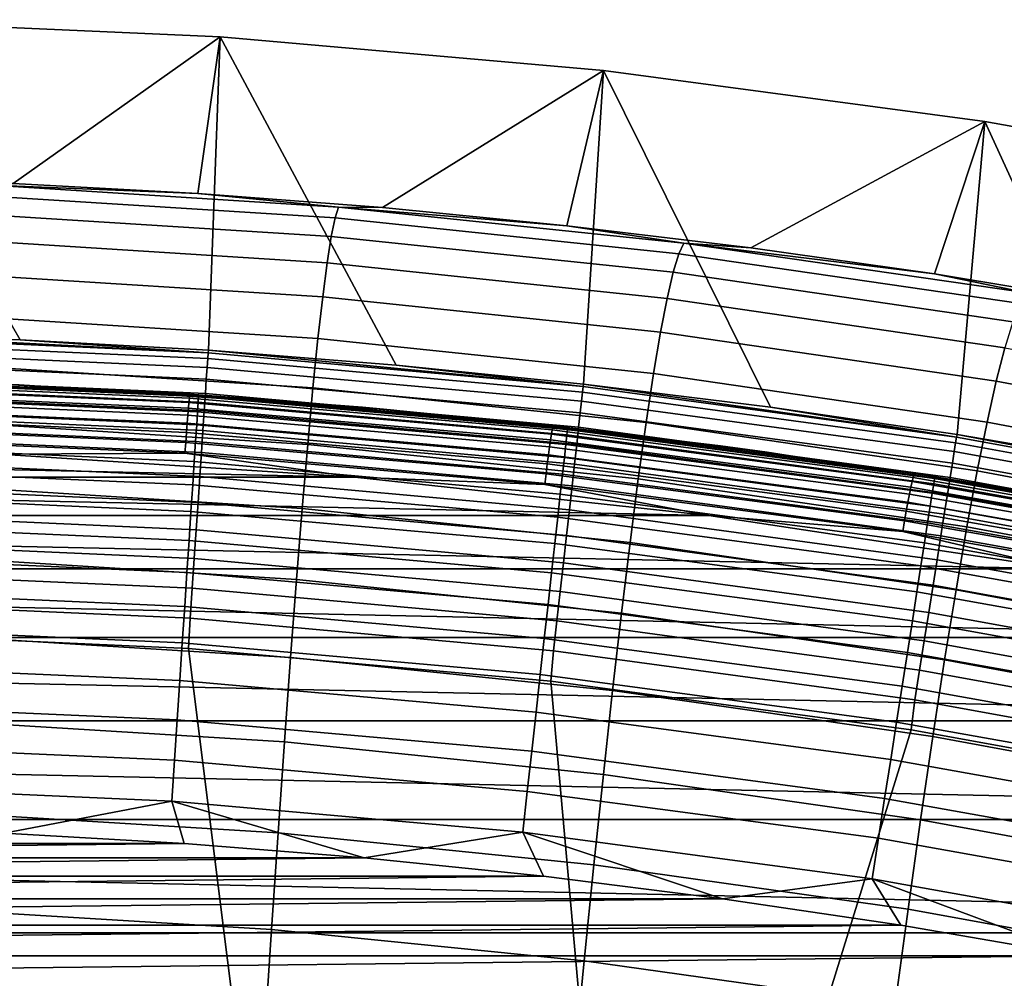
# Model space of a CAD drawing. Header units: metres. Extents: x -109 to 109, y -342 to 66.
# Tile 356 of 512: x 1.26 to 4.55, y 25.92 to 29.13. Entities that reach past the tile are written whole.
import ezdxf

# ---------------------------------------------------------------- set-up
doc = ezdxf.new("R2010")
doc.units = ezdxf.units.M
doc.layers.add('solid_K_24_62_16_000B91', color=7, linetype='CONTINUOUS')

msp = doc.modelspace()

# ---------------------------------------------------------------- linework, layer by layer
at = {"layer": 'solid_K_24_62_16_000B91'}
for points in [[(0.617203, 28.600224, -15.115948), (0.643552, 29.127634), (1.929154, 29.070803), (1.23599, 28.580042, -15.119573)], [(0.630456, 28.078823, 30.034899), (1.26019, 28.057613, 30.034899), (0.643552, 29.127634)], [(1.889291, 28.022284, 30.034899), (1.929154, 29.070803), (0.643552, 29.127634), (1.26019, 28.057613, 30.034899)], [(1.854278, 28.546392, -15.125379), (1.23599, 28.580042, -15.119573), (1.929154, 29.070803)], [(1.854278, 28.546392, -15.125379), (1.929154, 29.070803), (3.210951, 28.957262), (2.471809, 28.499287, -15.133212)], [(1.889291, 28.022284, 30.034899), (2.51744, 27.972849, 30.034899), (1.929154, 29.070803)], [(3.144322, 27.909336, 30.034899), (3.210951, 28.957262), (1.929154, 29.070803), (2.51744, 27.972849, 30.034899)], [(3.08837, 28.438738, -15.142901), (2.471809, 28.499287, -15.133212), (3.210951, 28.957262)], [(3.08837, 28.438738, -15.142901), (3.210951, 28.957262), (4.486541, 28.787222), (3.703661, 28.364758, -15.154515)], [(3.144322, 27.909336, 30.034899), (3.769622, 27.831776, 30.034899), (3.210951, 28.957262)], [(4.393024, 27.740208, 30.034899), (4.486541, 28.787222), (3.210951, 28.957262), (3.769622, 27.831776, 30.034899)], [(4.317363, 28.277376, -15.168002), (3.703661, 28.364758, -15.154515), (4.486541, 28.787222)], [(4.317363, 28.277376, -15.168002), (4.486541, 28.787222), (5.753296, 28.561037), (4.929164, 28.176632, -15.183239)], [(4.393024, 27.740208, 30.034899), (5.014215, 27.634678, 30.034899), (4.486541, 28.787222)], [(5.632883, 27.51524, 30.034899), (5.753296, 28.561037), (4.486541, 28.787222), (5.014215, 27.634678, 30.034899)], [(1.164862, 28.573887, -15.238656), (2.324709, 28.501041, -15.261658), (2.312979, 28.464663, -15.764257), (1.158776, 28.537346, -15.742905)], [(1.164862, 28.573887, -15.238656), (1.23599, 28.580042, -15.119573), (1.854278, 28.546392, -15.125379)], [(1.164862, 28.573887, -15.238656), (1.854278, 28.546392, -15.125379), (2.324709, 28.501041, -15.261658)], [(1.158776, 28.537346, -15.742905), (2.312979, 28.464663, -15.764257), (2.300197, 28.402494, -16.264191), (1.152184, 28.474916, -16.244493)], [(2.324709, 28.501041, -15.261658), (1.854278, 28.546392, -15.125379), (2.471809, 28.499287, -15.133212)], [(2.324709, 28.501041, -15.261658), (3.479661, 28.380835, -15.298141), (3.46241, 28.344727, -15.798119), (2.312979, 28.464663, -15.764257)], [(2.324709, 28.501041, -15.261658), (2.471809, 28.499287, -15.133212), (3.08837, 28.438738, -15.142901)], [(2.324709, 28.501041, -15.261658), (3.08837, 28.438738, -15.142901), (3.479661, 28.380835, -15.298141)], [(1.152184, 28.474916, -16.244493), (2.300197, 28.402494, -16.264191), (2.286391, 28.314587, -16.760073), (1.145103, 28.386652, -16.742035)], [(2.312979, 28.464663, -15.764257), (3.46241, 28.344727, -15.798119), (3.443557, 28.282986, -16.295418), (2.300197, 28.402494, -16.264191)], [(3.479661, 28.380835, -15.298141), (3.08837, 28.438738, -15.142901), (3.703661, 28.364758, -15.154515)], [(1.145103, 28.386652, -16.742035), (2.286391, 28.314587, -16.760073), (2.271593, 28.200998, -17.250525), (1.137547, 28.27261, -17.234144)], [(2.300197, 28.402494, -16.264191), (3.443557, 28.282986, -16.295418), (3.423145, 28.195662, -16.788662), (2.286391, 28.314587, -16.760073)], [(3.479661, 28.380835, -15.298141), (4.627431, 28.213894, -15.347331), (4.604812, 28.17816, -15.843766), (3.46241, 28.344727, -15.798119)], [(3.479661, 28.380835, -15.298141), (3.703661, 28.364758, -15.154515), (4.317363, 28.277376, -15.168002)], [(3.479661, 28.380835, -15.298141), (4.317363, 28.277376, -15.168002), (4.627431, 28.213894, -15.347331)], [(3.46241, 28.344727, -15.798119), (4.604812, 28.17816, -15.843766), (4.580042, 28.117006, -16.337503), (3.443557, 28.282986, -16.295418)], [(2.286391, 28.314587, -16.760073), (3.423145, 28.195662, -16.788662), (3.40122, 28.082813, -17.276474), (2.271593, 28.200998, -17.250525)], [(1.137547, 28.27261, -17.234144), (2.271593, 28.200998, -17.250525), (2.255832, 28.061783, -17.734161), (1.129535, 28.132845, -17.719435)], [(3.443557, 28.282986, -16.295418), (4.580042, 28.117006, -16.337503), (4.553178, 28.030485, -16.827179), (3.423145, 28.195662, -16.788662)], [(4.627431, 28.213894, -15.347331), (4.317363, 28.277376, -15.168002), (4.929164, 28.176632, -15.183239)], [(2.271593, 28.200998, -17.250525), (3.40122, 28.082813, -17.276474), (3.377825, 27.944492, -17.757484), (2.255832, 28.061783, -17.734161)], [(3.423145, 28.195662, -16.788662), (4.553178, 28.030485, -16.827179), (4.524279, 27.918653, -17.311428), (3.40122, 28.082813, -17.276474)], [(1.129535, 28.132845, -17.719435), (2.255832, 28.061783, -17.734161), (2.23914, 27.897009, -18.209608), (1.12108, 27.967426, -18.196522)], [(0.629413, 28.050837, 30.237499), (1.886979, 27.994373, 30.237499), (1.888271, 28.013531, 30.136866), (0.629844, 28.070034, 30.136866)], [(0.629844, 28.070034, 30.136866), (1.888271, 28.013531, 30.136866), (0.630456, 28.078823, 30.034899)], [(1.888271, 28.013531, 30.136866), (1.26019, 28.057613, 30.034899), (0.630456, 28.078823, 30.034899)], [(1.888271, 28.013531, 30.136866), (1.889291, 28.022284, 30.034899), (1.26019, 28.057613, 30.034899)], [(2.255832, 28.061783, -17.734161), (3.377825, 27.944492, -17.757484), (3.353007, 27.780767, -18.230318), (2.23914, 27.897009, -18.209608)], [(3.40122, 28.082813, -17.276474), (4.524279, 27.918653, -17.311428), (4.493403, 27.781561, -17.788883), (3.377825, 27.944492, -17.757484)], [(1.886979, 27.994373, 30.237499), (0.629413, 28.050837, 30.237499), (0.628754, 28.021446, 30.335642), (1.885002, 27.96504, 30.335642)], [(4.553178, 28.030485, -16.827179), (5.674303, 27.819668, -16.875008), (5.63862, 27.70912, -17.354813), (4.524279, 27.918653, -17.311428)], [(1.885002, 27.96504, 30.335642), (0.628754, 28.021446, 30.335642), (0.627872, 27.98217, 30.430262), (1.88236, 27.925844, 30.430262)], [(3.140747, 27.881557, 30.237499), (1.886979, 27.994373, 30.237499), (1.885002, 27.96504, 30.335642), (3.137456, 27.852345, 30.335642)], [(1.886979, 27.994373, 30.237499), (3.140747, 27.881557, 30.237499), (3.142896, 27.90064, 30.136866), (1.888271, 28.013531, 30.136866)], [(1.888271, 28.013531, 30.136866), (3.142896, 27.90064, 30.136866), (1.889291, 28.022284, 30.034899)], [(3.142896, 27.90064, 30.136866), (2.51744, 27.972849, 30.034899), (1.889291, 28.022284, 30.034899)], [(1.88236, 27.925844, 30.430262), (0.627872, 27.98217, 30.430262), (0.626778, 27.933422, 30.520365), (1.879081, 27.877195, 30.520365)], [(1.12108, 27.967426, -18.196522), (2.23914, 27.897009, -18.209608), (2.22156, 27.707108, -18.67561), (1.112206, 27.776785, -18.664154)], [(3.137456, 27.852345, 30.335642), (1.885002, 27.96504, 30.335642), (1.88236, 27.925844, 30.430262), (3.133058, 27.813307, 30.430262)], [(3.142896, 27.90064, 30.136866), (3.144322, 27.909336, 30.034899), (2.51744, 27.972849, 30.034899)], [(1.826915, 27.870798, 47.516449), (0.609367, 27.923859, 47.528214), (0.609649, 27.928141, 47.567261), (1.82776, 27.875053, 47.555492)], [(1.82776, 27.875053, 47.555492), (0.609649, 27.928141, 47.567261), (1.203693, 27.909184, 47.57618)], [(1.879081, 27.877195, 30.520365), (0.626778, 27.933422, 30.520365), (0.625484, 27.875713, 30.605007), (1.875198, 27.819601, 30.605007)], [(3.133058, 27.813307, 30.430262), (1.88236, 27.925844, 30.430262), (1.879081, 27.877195, 30.520365), (3.1276, 27.764853, 30.520365)], [(3.377825, 27.944492, -17.757484), (4.493403, 27.781561, -17.788883), (4.460609, 27.61928, -18.258184), (3.353007, 27.780767, -18.230318)], [(1.82256, 27.828423, 47.407299), (0.607915, 27.881357, 47.419033), (0.608493, 27.900267, 47.453461), (1.824293, 27.847281, 47.441711)], [(1.824293, 27.847281, 47.441711), (0.608493, 27.900267, 47.453461), (0.60898, 27.914515, 47.490063), (1.825753, 27.861486, 47.478306)], [(1.825753, 27.861486, 47.478306), (0.60898, 27.914515, 47.490063), (0.609367, 27.923859, 47.528214), (1.826915, 27.870798, 47.516449)], [(1.855372, 27.848288, 83.699898), (0.618861, 27.903036, 83.699898), (0.618163, 27.87146, 83.834938), (1.853278, 27.816774, 83.834938)], [(1.856631, 27.867224, 83.562515), (0.619281, 27.922009, 83.562515), (0.618861, 27.903036, 83.699898), (1.855372, 27.848288, 83.699898)], [(1.856631, 27.867224, 83.562515), (1.256215, 27.906874, 83.426178), (0.619281, 27.922009, 83.562515)], [(1.203693, 27.909184, 47.57618), (1.256215, 27.906874, 83.426178), (2.509901, 27.822348, 83.426178), (2.405072, 27.831585, 47.559162)], [(1.82776, 27.875053, 47.555492), (1.203693, 27.909184, 47.57618), (2.405072, 27.831585, 47.559162)], [(1.856631, 27.867224, 83.562515), (2.509901, 27.822348, 83.426178), (1.256215, 27.906874, 83.426178)], [(2.23914, 27.897009, -18.209608), (3.353007, 27.780767, -18.230318), (3.32683, 27.592068, -18.693731), (2.22156, 27.707108, -18.67561)], [(3.140747, 27.881557, 30.237499), (4.388192, 27.712622, 30.237499), (4.391196, 27.731586, 30.136866), (3.142896, 27.90064, 30.136866)], [(3.142896, 27.90064, 30.136866), (4.391196, 27.731586, 30.136866), (3.144322, 27.909336, 30.034899)], [(4.391196, 27.731586, 30.136866), (3.769622, 27.831776, 30.034899), (3.144322, 27.909336, 30.034899)], [(4.524279, 27.918653, -17.311428), (5.63862, 27.70912, -17.354813), (5.600453, 27.573582, -17.827841), (4.493403, 27.781561, -17.788883)], [(1.820584, 27.805237, 47.375652), (0.607255, 27.858114, 47.387375), (0.607915, 27.881357, 47.419033), (1.82256, 27.828423, 47.407299)], [(1.853278, 27.816774, 83.834938), (0.618163, 27.87146, 83.834938), (0.617191, 27.827549, 83.966492), (1.850365, 27.772947, 83.966492)], [(1.875198, 27.819601, 30.605007), (0.625484, 27.875713, 30.605007), (0.624001, 27.809649, 30.683298), (1.870754, 27.75367, 30.683298)], [(3.03646, 27.741425, 47.418247), (1.824293, 27.847281, 47.441711), (1.825753, 27.861486, 47.478306), (3.03889, 27.755547, 47.454819)], [(3.03889, 27.755547, 47.454819), (1.825753, 27.861486, 47.478306), (1.826915, 27.870798, 47.516449), (3.040824, 27.76479, 47.49295)], [(3.040824, 27.76479, 47.49295), (1.826915, 27.870798, 47.516449), (1.82776, 27.875053, 47.555492), (3.04223, 27.768997, 47.531979)], [(3.04223, 27.768997, 47.531979), (1.82776, 27.875053, 47.555492), (2.405072, 27.831585, 47.559162)], [(3.090347, 27.757759, 83.562515), (1.856631, 27.867224, 83.562515), (1.855372, 27.848288, 83.699898), (3.088252, 27.738899, 83.699898)], [(3.090347, 27.757759, 83.562515), (2.509901, 27.822348, 83.426178), (1.856631, 27.867224, 83.562515)], [(3.1276, 27.764853, 30.520365), (1.879081, 27.877195, 30.520365), (1.875198, 27.819601, 30.605007), (3.121139, 27.707491, 30.605007)], [(4.388192, 27.712622, 30.237499), (3.140747, 27.881557, 30.237499), (3.137456, 27.852345, 30.335642), (4.383595, 27.683584, 30.335642)], [(1.816042, 27.74754, 47.322777), (0.60574, 27.800285, 47.334469), (0.606526, 27.830936, 47.359024), (1.818399, 27.778122, 47.347313)], [(1.818399, 27.778122, 47.347313), (0.606526, 27.830936, 47.359024), (0.607255, 27.858114, 47.387375), (1.820584, 27.805237, 47.375652)], [(1.850365, 27.772947, 83.966492), (0.617191, 27.827549, 83.966492), (0.615955, 27.771679, 84.093422), (1.846658, 27.717186, 84.093422)], [(3.030288, 27.699596, 47.35223), (1.820584, 27.805237, 47.375652), (1.82256, 27.828423, 47.407299), (3.033576, 27.722668, 47.383854)], [(3.033576, 27.722668, 47.383854), (1.82256, 27.828423, 47.407299), (1.824293, 27.847281, 47.441711), (3.03646, 27.741425, 47.418247)], [(3.088252, 27.738899, 83.699898), (1.855372, 27.848288, 83.699898), (1.853278, 27.816774, 83.834938), (3.084765, 27.707506, 83.834938)], [(2.405072, 27.831585, 47.559162), (2.509901, 27.822348, 83.426178), (3.758532, 27.681662, 83.426178), (3.602271, 27.702381, 47.530823)], [(3.04223, 27.768997, 47.531979), (2.405072, 27.831585, 47.559162), (3.602271, 27.702381, 47.530823)], [(4.383595, 27.683584, 30.335642), (3.137456, 27.852345, 30.335642), (3.133058, 27.813307, 30.430262), (4.37745, 27.644783, 30.430262)], [(4.391196, 27.731586, 30.136866), (4.393024, 27.740208, 30.034899), (3.769622, 27.831776, 30.034899)], [(1.813554, 27.714016, 47.302452), (0.60491, 27.766689, 47.314129), (0.60574, 27.800285, 47.334469), (1.816042, 27.74754, 47.322777)], [(1.870754, 27.75367, 30.683298), (0.624001, 27.809649, 30.683298), (0.622347, 27.735922, 30.754417), (1.865795, 27.680094, 30.754417)], [(3.026652, 27.672607, 47.323921), (1.818399, 27.778122, 47.347313), (1.820584, 27.805237, 47.375652), (3.030288, 27.699596, 47.35223)], [(3.084765, 27.707506, 83.834938), (1.853278, 27.816774, 83.834938), (1.850365, 27.772947, 83.966492), (3.079916, 27.663853, 83.966492)], [(3.121139, 27.707491, 30.605007), (1.875198, 27.819601, 30.605007), (1.870754, 27.75367, 30.683298), (3.113742, 27.641827, 30.683298)], [(3.090347, 27.757759, 83.562515), (3.758532, 27.681662, 83.426178), (2.509901, 27.822348, 83.426178)], [(4.37745, 27.644783, 30.430262), (3.133058, 27.813307, 30.430262), (3.1276, 27.764853, 30.520365), (4.369824, 27.596622, 30.520365)], [(1.810977, 27.678127, 47.286697), (0.604051, 27.730724, 47.298355), (0.60491, 27.766689, 47.314129), (1.813554, 27.714016, 47.302452)], [(1.846658, 27.717186, 84.093422), (0.615955, 27.771679, 84.093422), (0.614464, 27.704325, 84.214653), (1.84219, 27.649965, 84.214653)], [(1.112206, 27.776785, -18.664154), (2.22156, 27.707108, -18.67561), (2.203149, 27.492872, -19.131046), (1.10294, 27.561718, -19.121199)], [(3.02273, 27.642162, 47.299412), (1.816042, 27.74754, 47.322777), (1.818399, 27.778122, 47.347313), (3.026652, 27.672607, 47.323921)], [(3.079916, 27.663853, 83.966492), (1.850365, 27.772947, 83.966492), (1.846658, 27.717186, 84.093422), (3.073747, 27.608311, 84.093422)], [(4.245982, 27.596941, 47.419659), (3.03889, 27.755547, 47.454819), (3.040824, 27.76479, 47.49295), (4.248684, 27.606085, 47.457764)], [(4.248684, 27.606085, 47.457764), (3.040824, 27.76479, 47.49295), (3.04223, 27.768997, 47.531979), (4.250648, 27.610218, 47.496777)], [(4.250648, 27.610218, 47.496777), (3.04223, 27.768997, 47.531979), (3.602271, 27.702381, 47.530823)], [(4.369824, 27.596622, 30.520365), (3.1276, 27.764853, 30.520365), (3.121139, 27.707491, 30.605007), (4.360796, 27.539608, 30.605007)], [(3.353007, 27.780767, -18.230318), (4.460609, 27.61928, -18.258184), (4.425984, 27.432228, -18.7181), (3.32683, 27.592068, -18.693731)], [(4.493403, 27.781561, -17.788883), (5.600453, 27.573582, -17.827841), (5.559875, 27.41312, -18.292744), (4.460609, 27.61928, -18.258184)], [(1.810977, 27.678127, 47.286697), (1.190422, 27.674406, 47.283295), (0.604051, 27.730724, 47.298355)], [(1.865795, 27.680094, 30.754417), (0.622347, 27.735922, 30.754417), (0.620538, 27.65531, 30.817619), (1.860372, 27.599642, 30.817619)], [(3.018589, 27.608784, 47.279121), (1.813554, 27.714016, 47.302452), (1.816042, 27.74754, 47.322777), (3.02273, 27.642162, 47.299412)], [(3.113742, 27.641827, 30.683298), (1.870754, 27.75367, 30.683298), (1.865795, 27.680094, 30.754417), (3.105487, 27.568544, 30.754417)], [(4.238559, 27.564341, 47.348751), (3.033576, 27.722668, 47.383854), (3.03646, 27.741425, 47.418247), (4.242588, 27.582947, 47.38311)], [(4.242588, 27.582947, 47.38311), (3.03646, 27.741425, 47.418247), (3.03889, 27.755547, 47.454819), (4.245982, 27.596941, 47.419659)], [(4.315085, 27.575081, 83.699898), (3.088252, 27.738899, 83.699898), (3.084765, 27.707506, 83.834938), (4.310214, 27.543875, 83.834938)], [(4.318013, 27.59383, 83.562515), (3.090347, 27.757759, 83.562515), (3.088252, 27.738899, 83.699898), (4.315085, 27.575081, 83.699898)], [(4.318013, 27.59383, 83.562515), (3.758532, 27.681662, 83.426178), (3.090347, 27.757759, 83.562515)], [(4.388192, 27.712622, 30.237499), (5.626805, 27.4879, 30.237499), (5.630656, 27.506712, 30.136866), (4.391196, 27.731586, 30.136866)], [(4.391196, 27.731586, 30.136866), (5.630656, 27.506712, 30.136866), (4.393024, 27.740208, 30.034899)], [(5.630656, 27.506712, 30.136866), (5.014215, 27.634678, 30.034899), (4.393024, 27.740208, 30.034899)], [(1.84219, 27.649965, 84.214653), (0.614464, 27.704325, 84.214653), (0.612733, 27.626066, 84.32914), (1.836998, 27.571861, 84.32914)], [(3.014302, 27.573044, 47.263397), (1.810977, 27.678127, 47.286697), (1.813554, 27.714016, 47.302452), (3.018589, 27.608784, 47.279121)], [(3.073747, 27.608311, 84.093422), (1.846658, 27.717186, 84.093422), (1.84219, 27.649965, 84.214653), (3.06631, 27.541353, 84.214653)], [(2.22156, 27.707108, -18.67561), (3.32683, 27.592068, -18.693731), (3.299379, 27.379181, -19.146606), (2.203149, 27.492872, -19.131046)], [(4.228887, 27.514641, 47.288902), (3.026652, 27.672607, 47.323921), (3.030288, 27.699596, 47.35223), (4.233966, 27.541441, 47.317169)], [(4.233966, 27.541441, 47.317169), (3.030288, 27.699596, 47.35223), (3.033576, 27.722668, 47.383854), (4.238559, 27.564341, 47.348751)], [(4.310214, 27.543875, 83.834938), (3.084765, 27.707506, 83.834938), (3.079916, 27.663853, 83.966492), (4.303439, 27.500479, 83.966492)], [(4.360796, 27.539608, 30.605007), (3.121139, 27.707491, 30.605007), (3.113742, 27.641827, 30.683298), (4.350461, 27.47434, 30.683298)], [(3.602271, 27.702381, 47.530823), (3.758532, 27.681662, 83.426178), (4.999594, 27.485096, 83.426178), (4.793202, 27.521753, 47.491211)], [(4.250648, 27.610218, 47.496777), (3.602271, 27.702381, 47.530823), (4.793202, 27.521753, 47.491211)], [(5.626805, 27.4879, 30.237499), (4.388192, 27.712622, 30.237499), (4.383595, 27.683584, 30.335642), (5.620909, 27.459099, 30.335642)], [(-2.378659, 27.597679, 47.266285), (-1.190338, 27.67441, 47.283295), (2.378742, 27.597673, 47.266281)], [(-1.190338, 27.67441, 47.283295), (1.190422, 27.674406, 47.283295), (2.378742, 27.597673, 47.266281)], [(1.810977, 27.678127, 47.286697), (2.378742, 27.597673, 47.266281), (1.190422, 27.674406, 47.283295)], [(3.014302, 27.573044, 47.263397), (2.378742, 27.597673, 47.266281), (1.810977, 27.678127, 47.286697)], [(3.105487, 27.568544, 30.754417), (1.865795, 27.680094, 30.754417), (1.860372, 27.599642, 30.817619), (3.096461, 27.488419, 30.817619)], [(4.223409, 27.4844, 47.264439), (3.02273, 27.642162, 47.299412), (3.026652, 27.672607, 47.323921), (4.228887, 27.514641, 47.288902)], [(4.303439, 27.500479, 83.966492), (3.079916, 27.663853, 83.966492), (3.073747, 27.608311, 84.093422), (4.294818, 27.445263, 84.093422)], [(4.318013, 27.59383, 83.562515), (4.999594, 27.485096, 83.426178), (3.758532, 27.681662, 83.426178)], [(5.620909, 27.459099, 30.335642), (4.383595, 27.683584, 30.335642), (4.37745, 27.644783, 30.430262), (5.61303, 27.420612, 30.430262)], [(1.860372, 27.599642, 30.817619), (0.620538, 27.65531, 30.817619), (0.618594, 27.568653, 30.872238), (1.854543, 27.513161, 30.872238)], [(3.06631, 27.541353, 84.214653), (1.84219, 27.649965, 84.214653), (1.836998, 27.571861, 84.32914), (3.057668, 27.463554, 84.32914)], [(4.217626, 27.451237, 47.244194), (3.018589, 27.608784, 47.279121), (3.02273, 27.642162, 47.299412), (4.223409, 27.4844, 47.264439)], [(4.350461, 27.47434, 30.683298), (3.113742, 27.641827, 30.683298), (3.105487, 27.568544, 30.754417), (4.338928, 27.401505, 30.754417)], [(5.61303, 27.420612, 30.430262), (4.37745, 27.644783, 30.430262), (4.369824, 27.596622, 30.520365), (5.603252, 27.372843, 30.520365)], [(-3.562855, 27.469908, 47.237957), (-2.378659, 27.597679, 47.266285), (3.562937, 27.469898, 47.237957)], [(-2.378659, 27.597679, 47.266285), (2.378742, 27.597673, 47.266281), (3.562937, 27.469898, 47.237957)], [(1.836998, 27.571861, 84.32914), (0.612733, 27.626066, 84.32914), (0.610774, 27.537571, 84.435905), (1.831128, 27.483538, 84.435905)], [(3.096461, 27.488419, 30.817619), (1.860372, 27.599642, 30.817619), (1.854543, 27.513161, 30.872238), (3.086759, 27.402285, 30.872238)], [(3.014302, 27.573044, 47.263397), (3.562937, 27.469898, 47.237957), (2.378742, 27.597673, 47.266281)], [(4.211636, 27.41572, 47.228523), (3.014302, 27.573044, 47.263397), (3.018589, 27.608784, 47.279121), (4.217626, 27.451237, 47.244194)], [(4.294818, 27.445263, 84.093422), (3.073747, 27.608311, 84.093422), (3.06631, 27.541353, 84.214653), (4.284427, 27.3787, 84.214653)], [(5.440283, 27.372196, 47.336388), (4.242588, 27.582947, 47.38311), (4.245982, 27.596941, 47.419659), (5.444634, 27.386023, 47.372898)], [(5.444634, 27.386023, 47.372898), (4.245982, 27.596941, 47.419659), (4.248684, 27.606085, 47.457764), (5.448098, 27.395031, 47.410976)], [(5.448098, 27.395031, 47.410976), (4.248684, 27.606085, 47.457764), (4.250648, 27.610218, 47.496777), (5.450614, 27.399067, 47.449966)], [(5.450614, 27.399067, 47.449966), (4.250648, 27.610218, 47.496777), (4.793202, 27.521753, 47.491211)], [(5.603252, 27.372843, 30.520365), (4.369824, 27.596622, 30.520365), (4.360796, 27.539608, 30.605007), (5.591676, 27.316292, 30.605007)], [(4.460609, 27.61928, -18.258184), (5.559875, 27.41312, -18.292744), (5.516992, 27.228153, -18.748297), (4.425984, 27.432228, -18.7181)], [(1.854543, 27.513161, 30.872238), (0.618594, 27.568653, 30.872238), (0.616535, 27.476866, 30.917702), (1.848369, 27.421556, 30.917702)], [(3.057668, 27.463554, 84.32914), (1.836998, 27.571861, 84.32914), (1.831128, 27.483538, 84.435905), (3.047897, 27.375578, 84.435905)], [(4.211636, 27.41572, 47.228523), (3.562937, 27.469898, 47.237957), (3.014302, 27.573044, 47.263397)], [(4.338928, 27.401505, 30.754417), (3.105487, 27.568544, 30.754417), (3.096461, 27.488419, 30.817619), (4.326317, 27.321863, 30.817619)], [(3.32683, 27.592068, -18.693731), (4.425984, 27.432228, -18.7181), (4.38964, 27.221193, -19.167515), (3.299379, 27.379181, -19.146606)], [(5.429232, 27.331118, 47.270542), (4.233966, 27.541441, 47.317169), (4.238559, 27.564341, 47.348751), (5.43512, 27.353788, 47.302074)], [(5.43512, 27.353788, 47.302074), (4.238559, 27.564341, 47.348751), (4.242588, 27.582947, 47.38311), (5.440283, 27.372196, 47.336388)], [(5.533472, 27.357157, 83.699898), (4.315085, 27.575081, 83.699898), (4.310214, 27.543875, 83.834938), (5.527225, 27.326197, 83.834938)], [(5.537226, 27.375759, 83.562515), (4.318013, 27.59383, 83.562515), (4.315085, 27.575081, 83.699898), (5.533472, 27.357157, 83.699898)], [(5.537226, 27.375759, 83.562515), (4.999594, 27.485096, 83.426178), (4.318013, 27.59383, 83.562515)], [(1.831128, 27.483538, 84.435905), (0.610774, 27.537571, 84.435905), (0.608607, 27.439596, 84.534042), (1.824628, 27.385754, 84.534042)], [(1.10294, 27.561718, -19.121199), (2.203149, 27.492872, -19.131046), (2.183965, 27.255116, -19.574797), (1.093312, 27.323046, -19.566536)], [(4.284427, 27.3787, 84.214653), (3.06631, 27.541353, 84.214653), (3.057668, 27.463554, 84.32914), (4.272353, 27.301359, 84.32914)], [(5.422721, 27.304569, 47.242332), (4.228887, 27.514641, 47.288902), (4.233966, 27.541441, 47.317169), (5.429232, 27.331118, 47.270542)], [(5.527225, 27.326197, 83.834938), (4.310214, 27.543875, 83.834938), (4.303439, 27.500479, 83.966492), (5.518537, 27.283142, 83.966492)], [(5.591676, 27.316292, 30.605007), (4.360796, 27.539608, 30.605007), (4.350461, 27.47434, 30.683298), (5.578424, 27.251553, 30.683298)], [(3.086759, 27.402285, 30.872238), (1.854543, 27.513161, 30.872238), (1.848369, 27.421556, 30.917702), (3.076482, 27.31105, 30.917702)], [(5.415699, 27.274601, 47.217926), (4.223409, 27.4844, 47.264439), (4.228887, 27.514641, 47.288902), (5.422721, 27.304569, 47.242332)], [(5.518537, 27.283142, 83.966492), (4.303439, 27.500479, 83.966492), (4.294818, 27.445263, 84.093422), (5.507483, 27.228361, 84.093422)], [(-4.740863, 27.291283, 47.198357), (-3.562855, 27.469908, 47.237957), (4.740945, 27.291267, 47.198353)], [(-3.562855, 27.469908, 47.237957), (3.562937, 27.469898, 47.237957), (4.740945, 27.291267, 47.198353)], [(1.848369, 27.421556, 30.917702), (0.616535, 27.476866, 30.917702), (0.614382, 27.380909, 30.953533), (1.841914, 27.325792, 30.953533)], [(3.047897, 27.375578, 84.435905), (1.831128, 27.483538, 84.435905), (1.824628, 27.385754, 84.534042), (3.037078, 27.278177, 84.534042)], [(2.203149, 27.492872, -19.131046), (3.299379, 27.379181, -19.146606), (3.27074, 27.142916, -19.587835), (2.183965, 27.255116, -19.574797)], [(4.272353, 27.301359, 84.32914), (3.057668, 27.463554, 84.32914), (3.047897, 27.375578, 84.435905), (4.258699, 27.213902, 84.435905)], [(4.326317, 27.321863, 30.817619), (3.096461, 27.488419, 30.817619), (3.086759, 27.402285, 30.872238), (4.312761, 27.236252, 30.872238)], [(4.211636, 27.41572, 47.228523), (4.740945, 27.291267, 47.198353), (3.562937, 27.469898, 47.237957)], [(5.408286, 27.241724, 47.197746), (4.217626, 27.451237, 47.244194), (4.223409, 27.4844, 47.264439), (5.415699, 27.274601, 47.217926)], [(5.578424, 27.251553, 30.683298), (4.350461, 27.47434, 30.683298), (4.338928, 27.401505, 30.754417), (5.563635, 27.179306, 30.754417)], [(1.824628, 27.385754, 84.534042), (0.608607, 27.439596, 84.534042), (0.606247, 27.332977, 84.622704), (1.817555, 27.279345, 84.622704)], [(5.400608, 27.206505, 47.18214), (4.211636, 27.41572, 47.228523), (4.217626, 27.451237, 47.244194), (5.408286, 27.241724, 47.197746)], [(5.507483, 27.228361, 84.093422), (4.294818, 27.445263, 84.093422), (4.284427, 27.3787, 84.214653), (5.494157, 27.162323, 84.214653)], [(4.425984, 27.432228, -18.7181), (5.516992, 27.228153, -18.748297), (5.471945, 27.019457, -19.193403), (4.38964, 27.221193, -19.167515)], [(3.076482, 27.31105, 30.917702), (1.848369, 27.421556, 30.917702), (1.841914, 27.325792, 30.953533), (3.065738, 27.215673, 30.953533)], [(4.312761, 27.236252, 30.872238), (3.086759, 27.402285, 30.872238), (3.076482, 27.31105, 30.917702), (4.298402, 27.145571, 30.917702)], [(5.400608, 27.206505, 47.18214), (4.740945, 27.291267, 47.198353), (4.211636, 27.41572, 47.228523)], [(5.563635, 27.179306, 30.754417), (4.338928, 27.401505, 30.754417), (4.326317, 27.321863, 30.817619), (5.547465, 27.100309, 30.817619)], [(1.841914, 27.325792, 30.953533), (0.614382, 27.380909, 30.953533), (0.612158, 27.28179, 30.979355), (1.835246, 27.226875, 30.979355)], [(3.037078, 27.278177, 84.534042), (1.824628, 27.385754, 84.534042), (1.817555, 27.279345, 84.622704), (3.025305, 27.172184, 84.622704)], [(4.258699, 27.213902, 84.435905), (3.047897, 27.375578, 84.435905), (3.037078, 27.278177, 84.534042), (4.243583, 27.117075, 84.534042)], [(3.299379, 27.379181, -19.146606), (4.38964, 27.221193, -19.167515), (4.351692, 26.986975, -19.605331), (3.27074, 27.142916, -19.587835)], [(5.494157, 27.162323, 84.214653), (4.284427, 27.3787, 84.214653), (4.272353, 27.301359, 84.32914), (5.478673, 27.085592, 84.32914)], [(1.817555, 27.279345, 84.622704), (0.606247, 27.332977, 84.622704), (0.603717, 27.218626, 84.701141), (1.809969, 27.165218, 84.701141)], [(1.093312, 27.323046, -19.566536), (2.183965, 27.255116, -19.574797), (2.164065, 26.994654, -20.005745), (1.08335, 27.061581, -19.999043)], [(3.065738, 27.215673, 30.953533), (1.841914, 27.325792, 30.953533), (1.835246, 27.226875, 30.979355), (3.054641, 27.117153, 30.979355)], [(4.298402, 27.145571, 30.917702), (3.076482, 27.31105, 30.917702), (3.065738, 27.215673, 30.953533), (4.283391, 27.05077, 30.953533)], [(5.478673, 27.085592, 84.32914), (4.272353, 27.301359, 84.32914), (4.258699, 27.213902, 84.435905), (5.461164, 26.998825, 84.435905)], [(5.547465, 27.100309, 30.817619), (4.326317, 27.321863, 30.817619), (4.312761, 27.236252, 30.872238), (5.530082, 27.015394, 30.872238)], [(-5.910622, 27.062046, 47.147537), (-4.740863, 27.291283, 47.198357), (5.910703, 27.062027, 47.147533)], [(-4.740863, 27.291283, 47.198357), (4.740945, 27.291267, 47.198353), (5.910703, 27.062027, 47.147533)], [(1.835246, 27.226875, 30.979355), (0.612158, 27.28179, 30.979355), (0.609887, 27.180552, 30.994898), (1.828436, 27.125839, 30.994898)], [(3.025305, 27.172184, 84.622704), (1.817555, 27.279345, 84.622704), (1.809969, 27.165218, 84.701141), (3.012678, 27.058504, 84.701141)], [(4.243583, 27.117075, 84.534042), (3.037078, 27.278177, 84.534042), (3.025305, 27.172184, 84.622704), (4.227133, 27.011705, 84.622704)], [(2.183965, 27.255116, -19.574797), (3.27074, 27.142916, -19.587835), (3.241, 26.884083, -20.016302), (2.164065, 26.994654, -20.005745)], [(5.530082, 27.015394, 30.872238), (4.312761, 27.236252, 30.872238), (4.298402, 27.145571, 30.917702), (5.511671, 26.925447, 30.917702)], [(1.809969, 27.165218, 84.701141), (0.603717, 27.218626, 84.701141), (0.601037, 27.097523, 84.768677), (1.801935, 27.044352, 84.768677)], [(3.054641, 27.117153, 30.979355), (1.835246, 27.226875, 30.979355), (1.828436, 27.125839, 30.994898), (3.043305, 27.016525, 30.994898)], [(4.283391, 27.05077, 30.953533), (3.065738, 27.215673, 30.953533), (3.054641, 27.117153, 30.979355), (4.267886, 26.952847, 30.979355)], [(5.461164, 26.998825, 84.435905), (4.258699, 27.213902, 84.435905), (4.243583, 27.117075, 84.534042), (5.44178, 26.902761, 84.534042)], [(4.38964, 27.221193, -19.167515), (5.471945, 27.019457, -19.193403), (5.424876, 26.787821, -19.62697), (4.351692, 26.986975, -19.605331)], [(0.609887, 27.180552, 30.994898), (0.608043, 27.079681, 31), (1.822901, 27.025099, 31), (1.828436, 27.125839, 30.994898)], [(4.227133, 27.011705, 84.622704), (3.025305, 27.172184, 84.622704), (3.012678, 27.058504, 84.701141), (4.20949, 26.898697, 84.701141)], [(3.012678, 27.058504, 84.701141), (1.809969, 27.165218, 84.701141), (1.801935, 27.044352, 84.768677), (2.999306, 26.938112, 84.768677)], [(3.27074, 27.142916, -19.587835), (4.351692, 26.986975, -19.605331), (4.312253, 26.730375, -20.030445), (3.241, 26.884083, -20.016302)], [(5.511671, 26.925447, 30.917702), (4.298402, 27.145571, 30.917702), (4.283391, 27.05077, 30.953533), (5.492423, 26.831417, 30.953533)], [(1.828436, 27.125839, 30.994898), (1.822901, 27.025099, 31), (3.034083, 26.91604, 31), (3.043305, 27.016525, 30.994898)], [(4.267886, 26.952847, 30.979355), (3.054641, 27.117153, 30.979355), (3.043305, 27.016525, 30.994898), (4.252048, 26.852829, 30.994898)], [(5.44178, 26.902761, 84.534042), (4.243583, 27.117075, 84.534042), (4.227133, 27.011705, 84.622704), (5.420686, 26.798223, 84.622704)], [(1.801935, 27.044352, 84.768677), (0.601037, 27.097523, 84.768677), (0.598231, 26.970701, 84.824738), (1.793522, 26.917776, 84.824738)], [(2.214481, 23.897617, 31), (1.822901, 27.025099, 31), (0.608043, 27.079681, 31), (1.108369, 23.974392, 31)], [(-7.070073, 26.78253, 47.085571), (-5.910622, 27.062046, 47.147537), (7.070153, 26.782509, 47.085564)], [(-5.910622, 27.062046, 47.147537), (5.910703, 27.062027, 47.147533), (7.070153, 26.782509, 47.085564)], [(1.08335, 27.061581, -19.999043), (2.164065, 26.994654, -20.005745), (2.143507, 26.712299, -20.422771), (1.073083, 26.778139, -20.417599)], [(2.999306, 26.938112, 84.768677), (1.801935, 27.044352, 84.768677), (1.793522, 26.917776, 84.824738), (2.985302, 26.812033, 84.824738)], [(4.20949, 26.898697, 84.701141), (3.012678, 27.058504, 84.701141), (2.999306, 26.938112, 84.768677), (4.190805, 26.779013, 84.768677)], [(5.492423, 26.831417, 30.953533), (4.283391, 27.05077, 30.953533), (4.267886, 26.952847, 30.979355), (5.47254, 26.734287, 30.979355)], [(3.315669, 23.769861, 31), (3.034083, 26.91604, 31), (1.822901, 27.025099, 31), (2.214481, 23.897617, 31)], [(3.043305, 27.016525, 30.994898), (3.034083, 26.91604, 31), (4.239142, 26.752731, 31), (4.252048, 26.852829, 30.994898)], [(5.420686, 26.798223, 84.622704), (4.227133, 27.011705, 84.622704), (4.20949, 26.898697, 84.701141), (5.398061, 26.686106, 84.701141)], [(1.793522, 26.917776, 84.824738), (0.598231, 26.970701, 84.824738), (0.595322, 26.839243, 84.868843), (1.784801, 26.786577, 84.868843)], [(2.164065, 26.994654, -20.005745), (3.241, 26.884083, -20.016302), (3.210244, 26.603487, -20.430897), (2.143507, 26.712299, -20.422771)], [(4.351692, 26.986975, -19.605331), (5.424876, 26.787821, -19.62697), (5.375926, 26.53404, -20.047907), (4.312253, 26.730375, -20.030445)], [(4.190805, 26.779013, 84.768677), (2.999306, 26.938112, 84.768677), (2.985302, 26.812033, 84.824738), (4.171238, 26.653677, 84.824738)], [(5.47254, 26.734287, 30.979355), (4.267886, 26.952847, 30.979355), (4.252048, 26.852829, 30.994898), (5.452232, 26.63508, 30.994898)], [(2.985302, 26.812033, 84.824738), (1.793522, 26.917776, 84.824738), (1.784801, 26.786577, 84.868843), (2.970786, 26.681349, 84.868843)], [(3.315669, 23.769861, 31), (4.239142, 26.752731, 31), (3.034083, 26.91604, 31)], [(3.241, 26.884083, -20.016302), (4.312253, 26.730375, -20.030445), (4.27144, 26.452194, -20.441755), (3.210244, 26.603487, -20.430897)], [(5.398061, 26.686106, 84.701141), (4.20949, 26.898697, 84.701141), (4.190805, 26.779013, 84.768677), (5.374101, 26.567366, 84.768677)], [(1.784801, 26.786577, 84.868843), (0.595322, 26.839243, 84.868843), (0.592336, 26.704275, 84.900612), (1.775848, 26.651875, 84.900612)], [(4.252048, 26.852829, 30.994898), (4.239142, 26.752731, 31), (5.435647, 26.535498, 31), (5.452232, 26.63508, 30.994898)], [(4.171238, 26.653677, 84.824738), (2.985302, 26.812033, 84.824738), (2.970786, 26.681349, 84.868843), (4.150956, 26.523762, 84.868843)], [(-8.21716, 26.453129, 47.012543), (-7.070073, 26.78253, 47.085571), (8.21724, 26.453104, 47.012539)], [(-7.070073, 26.78253, 47.085571), (7.070153, 26.782509, 47.085564), (8.21724, 26.453104, 47.012539)], [(1.073083, 26.778139, -20.417599), (2.143507, 26.712299, -20.422771), (2.122349, 26.408863, -20.824759), (1.06254, 26.473541, -20.821079)], [(2.970786, 26.681349, 84.868843), (1.784801, 26.786577, 84.868843), (1.775848, 26.651875, 84.900612), (2.955883, 26.547173, 84.900612)], [(5.374101, 26.567366, 84.768677), (4.190805, 26.779013, 84.768677), (4.171238, 26.653677, 84.824738), (5.349009, 26.443018, 84.824738)], [(3.315669, 23.769861, 31), (4.41003, 23.591347, 31), (5.435647, 26.535498, 31), (4.239142, 26.752731, 31)], [(2.143507, 26.712299, -20.422771), (3.210244, 26.603487, -20.430897), (3.17856, 26.301939, -20.830509), (2.122349, 26.408863, -20.824759)], [(4.312253, 26.730375, -20.030445), (5.375926, 26.53404, -20.047907), (5.325237, 26.258909, -20.455122), (4.27144, 26.452194, -20.441755)], [(1.775848, 26.651875, 84.900612), (0.592336, 26.704275, 84.900612), (0.589297, 26.566952, 84.919785), (1.766738, 26.514818, 84.919785)], [(4.150956, 26.523762, 84.868843), (2.970786, 26.681349, 84.868843), (2.955883, 26.547173, 84.900612), (4.130133, 26.390377, 84.900612)], [(2.955883, 26.547173, 84.900612), (1.775848, 26.651875, 84.900612), (1.766738, 26.514818, 84.919785), (2.94072, 26.410654, 84.919785)], [(5.349009, 26.443018, 84.824738), (4.171238, 26.653677, 84.824738), (4.150956, 26.523762, 84.868843), (5.323, 26.314127, 84.868843)], [(3.210244, 26.603487, -20.430897), (4.27144, 26.452194, -20.441755), (4.229364, 26.153234, -20.838158), (3.17856, 26.301939, -20.830509)], [(1.766738, 26.514818, 84.919785), (0.589297, 26.566952, 84.919785), (1.206259, 26.407598, 84.926178)], [(4.130133, 26.390377, 84.900612), (2.955883, 26.547173, 84.900612), (2.94072, 26.410654, 84.919785), (4.108945, 26.254663, 84.919785)], [(1.766738, 26.514818, 84.919785), (1.206259, 26.407598, 84.926178), (1.808563, 26.373281, 84.926178)], [(1.766738, 26.514818, 84.919785), (1.808563, 26.373281, 84.926178), (2.410021, 26.325251, 84.926178)], [(2.94072, 26.410654, 84.919785), (1.766738, 26.514818, 84.919785), (2.410021, 26.325251, 84.926178)], [(5.323, 26.314127, 84.868843), (4.150956, 26.523762, 84.868843), (4.130133, 26.390377, 84.900612), (5.296297, 26.181793, 84.900612)], [(4.41003, 23.591347, 31), (5.494714, 23.362534, 31), (5.435647, 26.535498, 31)], [(-9.349837, 26.074324, 46.928566), (-8.21716, 26.453129, 47.012543), (9.349916, 26.074295, 46.928558)], [(-8.21716, 26.453129, 47.012543), (8.21724, 26.453104, 47.012539), (9.349916, 26.074295, 46.928558)], [(1.06254, 26.473541, -20.821079), (2.122349, 26.408863, -20.824759), (2.100646, 26.085161, -21.21059), (1.051748, 26.1486, -21.208364)], [(4.27144, 26.452194, -20.441755), (5.325237, 26.258909, -20.455122), (5.272953, 25.963215, -20.847523), (4.229364, 26.153234, -20.838158)], [(2.94072, 26.410654, 84.919785), (2.410021, 26.325251, 84.926178), (3.010122, 26.263554, 84.926178)], [(2.94072, 26.410654, 84.919785), (3.010122, 26.263554, 84.926178), (3.608781, 26.188194, 84.926178)], [(4.108945, 26.254663, 84.919785), (2.94072, 26.410654, 84.919785), (3.608781, 26.188194, 84.926178)], [(1.808563, 26.373281, 84.926178), (1.206259, 26.407598, 84.926178), (-1.808572, 26.37328, 84.926178)], [(2.122349, 26.408863, -20.824759), (3.17856, 26.301939, -20.830509), (3.146032, 25.980246, -21.214027), (2.100646, 26.085161, -21.21059)], [(5.296297, 26.181793, 84.900612), (4.130133, 26.390377, 84.900612), (4.108945, 26.254663, 84.919785), (5.269127, 26.04715, 84.919785)], [(1.808563, 26.373281, 84.926178), (-1.808572, 26.37328, 84.926178), (-2.41003, 26.325249, 84.926178)], [(2.410021, 26.325251, 84.926178), (1.808563, 26.373281, 84.926178), (-2.41003, 26.325249, 84.926178)], [(2.410021, 26.325251, 84.926178), (-2.41003, 26.325249, 84.926178), (-3.010132, 26.263552, 84.926178)], [(3.010122, 26.263554, 84.926178), (2.410021, 26.325251, 84.926178), (-3.010132, 26.263552, 84.926178)], [(3.17856, 26.301939, -20.830509), (4.229364, 26.153234, -20.838158), (4.186142, 25.834295, -21.21855), (3.146032, 25.980246, -21.214027)], [(3.010122, 26.263554, 84.926178), (-3.010132, 26.263552, 84.926178), (-3.60879, 26.188192, 84.926178)], [(3.608781, 26.188194, 84.926178), (3.010122, 26.263554, 84.926178), (-3.60879, 26.188192, 84.926178)], [(4.108945, 26.254663, 84.919785), (3.608781, 26.188194, 84.926178), (4.20545, 26.099245, 84.926178)], [(4.108945, 26.254663, 84.919785), (4.20545, 26.099245, 84.926178), (4.800052, 25.996716, 84.926178)], [(5.269127, 26.04715, 84.919785), (4.108945, 26.254663, 84.919785), (4.800052, 25.996716, 84.926178)], [(3.608781, 26.188194, 84.926178), (-3.60879, 26.188192, 84.926178), (-4.20546, 26.099243, 84.926178)], [(4.20545, 26.099245, 84.926178), (3.608781, 26.188194, 84.926178), (-4.20546, 26.099243, 84.926178)], [(1.051748, 26.1486, -21.208364), (2.100646, 26.085161, -21.21059), (2.078459, 25.742004, -21.579145), (1.040738, 25.804131, -21.578333)], [(4.229364, 26.153234, -20.838158), (5.272953, 25.963215, -20.847523), (5.219214, 25.647755, -21.22402), (4.186142, 25.834295, -21.21855)], [(4.20545, 26.099245, 84.926178), (-4.20546, 26.099243, 84.926178), (-4.800061, 25.996714, 84.926178)], [(4.800052, 25.996716, 84.926178), (4.20545, 26.099245, 84.926178), (-4.800061, 25.996714, 84.926178)], [(2.100646, 26.085161, -21.21059), (3.146032, 25.980246, -21.214027), (3.112747, 25.639214, -21.580339), (2.078459, 25.742004, -21.579145)], [(-9.349837, 26.074324, 46.928566), (10.466138, 25.646633, 46.833748), (0.000041, 25.471983, 46.795029), (-10.46606, 25.646666, 46.833755)], [(-9.349837, 26.074324, 46.928566), (9.349916, 26.074295, 46.928558), (10.466138, 25.646633, 46.833748)], [(4.800052, 25.996716, 84.926178), (-4.800061, 25.996714, 84.926178), (-5.392075, 25.880693, 84.926178)], [(5.392065, 25.880695, 84.926178), (4.800052, 25.996716, 84.926178), (-5.392075, 25.880693, 84.926178)], [(3.146032, 25.980246, -21.214027), (4.186142, 25.834295, -21.21855), (4.141887, 25.49618, -21.581829), (3.112747, 25.639214, -21.580339)]]:
    msp.add_3dface(points, dxfattribs=at)

doc.saveas('drawing.dxf')
